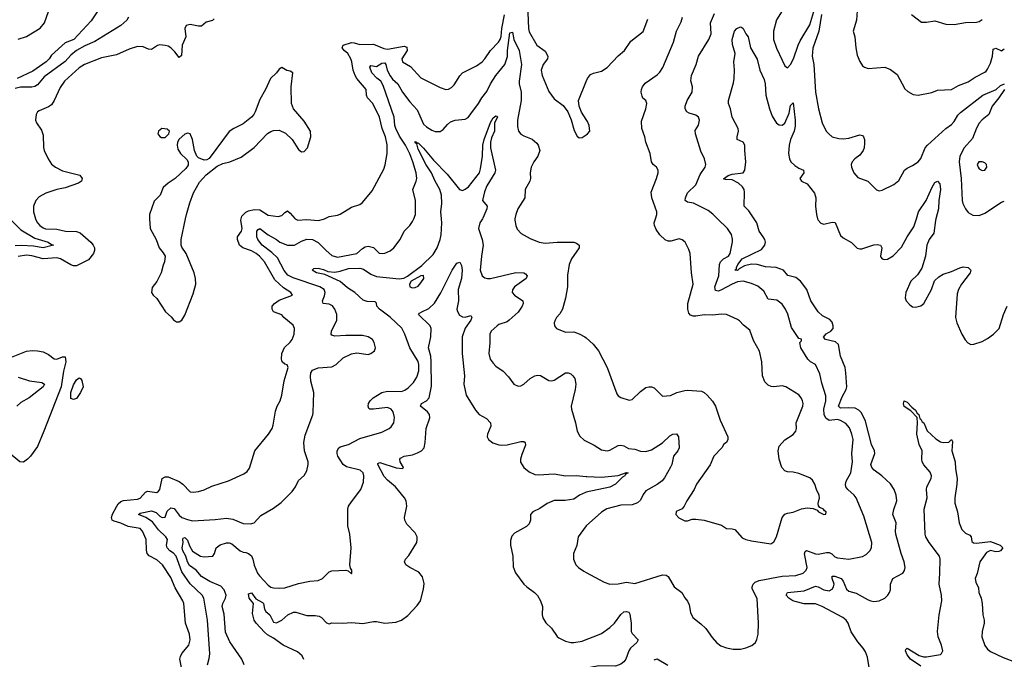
# Model space of a CAD drawing. Header units: inches. Extents: x 1173000 to 1307049, y 522583 to 678455.
# Tile 375 of 617: x 1265922 to 1273010, y 586829 to 591432. Entities that reach past the tile are written whole.
import ezdxf

# ---------------------------------------------------------------- set-up
doc = ezdxf.new("R2010")
doc.units = ezdxf.units.IN
doc.header["$MEASUREMENT"] = 0
for name, color, linetype in [('B2568', 7, 'Continuous'), ('B2569', 7, 'Continuous'), ('B2578', 7, 'Continuous'), ('B2579', 7, 'Continuous')]:
    doc.layers.add(name, color=color, linetype=linetype)

msp = doc.modelspace()

# ---------------------------------------------------------------- linework, layer by layer
at = {"layer": 'B2568', "color": 5}
for points, elevation in [([(1265852.2, 590000), (1265930, 589920.5), (1266030, 589860.1), (1266126, 589830), (1266150, 589813.7), (1266164.7, 589810), (1266090.4, 589789.6), (1266021.8, 589801.8), (1265933.6, 589806.4), (1265890, 589804.4)], 860), ([(1266035.2, 590000), (1266036.2, 589996.2), (1266050.1, 589970.1), (1266067.7, 589950), (1266090, 589934.4), (1266108.2, 589928.2), (1266190, 589925), (1266250.8, 589910), (1266330, 589908.1), (1266358.3, 589898.3), (1266435, 589830), (1266450.9, 589810), (1266460.6, 589790), (1266461.6, 589770), (1266454.4, 589750), (1266416.7, 589703.3), (1266330, 589661.4), (1266310, 589660.8), (1266290, 589667.3), (1266216.8, 589710), (1266190, 589719.1), (1266090, 589712.3), (1266010, 589731.9), (1265970, 589736.4), (1265910, 589726.8)], 880), ([(1267086, 586770), (1267076, 586830), (1267079.2, 586850), (1267089.7, 586870), (1267139.8, 586930), (1267149.2, 586970), (1267144.5, 587010), (1267115, 587090), (1267104.2, 587230), (1267096.4, 587250), (1267042.4, 587342.4), (1267010, 587417.4), (1266950.8, 587510), (1266910, 587545.6), (1266854.7, 587574.7), (1266840.3, 587590), (1266833.7, 587613.7), (1266831.4, 587691.4), (1266806, 587750), (1266789.3, 587770), (1266703.8, 587783.8), (1266650, 587808.2), (1266602.8, 587822.8), (1266588.6, 587830), (1266582.6, 587850), (1266590, 587874.3), (1266620.5, 587930), (1266632.1, 587947.9), (1266650, 587963.7), (1266670, 587972.1), (1266770, 587982.1), (1266790, 587987.9), (1266827.6, 588032.4), (1266841.8, 588038.2), (1266909.8, 588030.2), (1266921.5, 588038.5), (1266930, 588050.6), (1266947.6, 588130), (1266970, 588142.4), (1266990, 588141.2), (1267070, 588107.8), (1267095.8, 588090), (1267150, 588034.6), (1267170, 588031.6), (1267210, 588036.9), (1267250.9, 588049.1), (1267305.2, 588074.8), (1267425.6, 588114.4), (1267535.6, 588164.4), (1267559.2, 588180.8), (1267575.9, 588204.1), (1267614.7, 588330), (1267714, 588450), (1267738.5, 588490), (1267747, 588513), (1267764.5, 588615.5), (1267776.1, 588650), (1267797.4, 588690), (1267809.9, 588730.1), (1267826.2, 588833.8), (1267853.6, 588930), (1267847.1, 588947.1), (1267830, 588953.5), (1267810.7, 588970.7), (1267806.2, 588990), (1267809.9, 589030.1), (1267827.6, 589072.4), (1267870, 589110.5), (1267884.2, 589130), (1267897.7, 589170), (1267901.1, 589210), (1267890, 589234), (1267824.5, 589290), (1267810, 589309.3), (1267750, 589329.3), (1267738.4, 589350), (1267740.5, 589370), (1267755.6, 589390), (1267790, 589414), (1267885.2, 589450), (1267872.7, 589470), (1267821.4, 589501.4), (1267759.3, 589559.3), (1267683.4, 589690), (1267649.3, 589730), (1267624.9, 589750), (1267590, 589769.1), (1267528.1, 589790), (1267504.7, 589810), (1267489.4, 589850), (1267490.5, 589869.5), (1267517.7, 589910), (1267524.2, 589930), (1267514.5, 589990), (1267517, 590000)], 880), ([(1267273.5, 586790), (1267286.5, 586833.5), (1267290.7, 586869.3), (1267273.2, 587110), (1267248.5, 587270), (1267236.2, 587290), (1267150, 587373), (1267090, 587457.5), (1267049.4, 587570), (1267030, 587592.3), (1267003.2, 587610), (1266984.6, 587630), (1266978.7, 587650), (1266986.5, 587690), (1266973.6, 587710), (1266921.8, 587761.8), (1266879, 587819), (1266830, 587848.4), (1266776.3, 587870), (1266790, 587880.3), (1266870, 587898.6), (1266904.4, 587884.4), (1266930, 587859.5), (1266947.8, 587850), (1266968.3, 587851.7), (1266984.2, 587895.8), (1267010, 587919.4), (1267034.9, 587914.9), (1267070, 587866.1), (1267090, 587850.2), (1267130, 587834.2), (1267166.2, 587826.2), (1267330, 587835.8), (1267410, 587845.7), (1267457.5, 587837.5), (1267530, 587806.3), (1267584.2, 587804.2), (1267610, 587812), (1267657, 587863), (1267750, 587915.5), (1267803.3, 587956.7), (1267882.7, 588037.3), (1267906.6, 588070), (1267930, 588114.8), (1267970, 588150.8), (1267990, 588184.7), (1267999.7, 588230), (1267998, 588250), (1267973.3, 588330), (1267968.2, 588390), (1267978, 588442), (1268032.4, 588587.6), (1268035.2, 588604.8), (1268038.9, 588750), (1268018.7, 588830), (1268014.7, 588865.3), (1268018.3, 588890), (1268029.6, 588910), (1268070, 588926.9), (1268170, 588932.7), (1268199.3, 588950), (1268250, 588999.1), (1268310, 589028), (1268350, 589034.8), (1268430, 589022.8), (1268450, 589031), (1268475.3, 589050), (1268484, 589070), (1268474, 589110), (1268462, 589130), (1268430, 589149), (1268390, 589159), (1268270, 589160.5), (1268190, 589154), (1268170, 589160.7), (1268163.5, 589170), (1268166.2, 589190), (1268205.1, 589270), (1268204.7, 589310), (1268190.9, 589350), (1268172.9, 589372.9), (1268150, 589384.1), (1268107, 589390), (1268102.3, 589410), (1268115.9, 589444.1), (1268120.4, 589470), (1268114.1, 589490), (1268082.7, 589510), (1267890, 589574.2), (1267853.4, 589593.4), (1267826.2, 589626.2), (1267777.2, 589717.2), (1267736.3, 589756.3), (1267666.4, 589810), (1267635.2, 589850), (1267628.7, 589870), (1267630, 589910.5), (1267637.6, 589922.4), (1267650, 589928.3), (1267710, 589884.3), (1267770.8, 589850.8), (1267794.9, 589830), (1267848.8, 589808.8), (1267899.5, 589810), (1267950, 589839.1), (1267990, 589853), (1268030, 589851.4), (1268070, 589829.1), (1268127.7, 589770), (1268170, 589735.7), (1268210, 589722.4), (1268350, 589748.9), (1268390, 589785.8), (1268410, 589798), (1268430, 589802.6), (1268470, 589792), (1268510, 589753.1), (1268530.8, 589749.2), (1268550, 589751.8), (1268590, 589768.7), (1268616, 589790), (1268662, 589850), (1268690, 589910.7), (1268729.4, 589950), (1268750, 589980.7), (1268758.3, 590000)], 860), ([(1266857.1, 590000), (1266862, 589930), (1266904.4, 589850), (1266925.5, 589790), (1266954.7, 589754.7), (1266968.2, 589730), (1266965.5, 589690), (1266954.6, 589665.4), (1266940.5, 589610), (1266910, 589548.7), (1266875.3, 589504.7), (1266871.3, 589470), (1266882, 589450), (1266910, 589424.7), (1266971, 589330), (1267013.2, 589293.2), (1267030, 589271.3), (1267050, 589258), (1267070, 589258), (1267089.1, 589270.9), (1267110, 589304.7), (1267170, 589458.8), (1267190.8, 589530), (1267188.4, 589570), (1267177.7, 589610), (1267119.3, 589750), (1267090, 589795.3), (1267085.1, 589810), (1267083.5, 589850), (1267115.8, 590000)], 920), ([(1267538, 586790), (1267522, 586830), (1267434.4, 586954.4), (1267404.2, 587024.2), (1267394.3, 587154.3), (1267380.3, 587210), (1267383.5, 587230), (1267403.9, 587270), (1267407.4, 587290), (1267393.5, 587330), (1267370, 587356), (1267290, 587388.6), (1267230, 587425), (1267192.2, 587470), (1267143.9, 587503.9), (1267130.9, 587530), (1267119.2, 587570), (1267095.8, 587610), (1267091.2, 587630), (1267098.1, 587670), (1267096.2, 587690), (1267099.5, 587700.5), (1267110, 587705.6), (1267130, 587685.8), (1267144.6, 587644.6), (1267166.3, 587606.3), (1267224.5, 587570), (1267250, 587565.2), (1267312, 587570), (1267324.7, 587590), (1267336.2, 587630), (1267366.3, 587653.7), (1267410, 587667.4), (1267430, 587667.6), (1267450, 587660.2), (1267510, 587609.2), (1267530, 587599), (1267550, 587598), (1267570, 587590.6), (1267590, 587574.6), (1267600.7, 587550), (1267610, 587506), (1267634, 587450), (1267647.5, 587430), (1267710, 587361.3), (1267730, 587348.4), (1267750, 587343.8), (1267790, 587340.4), (1267830, 587343.1), (1267930, 587374.4), (1268009.7, 587390.3), (1268070, 587396.1), (1268101.7, 587410), (1268150, 587458.7), (1268170, 587466.7), (1268270.9, 587470.9), (1268286.4, 587466.4), (1268310, 587444.7), (1268312.1, 587447.9), (1268312.7, 587470), (1268304, 587484), (1268299.3, 587510), (1268308, 587630), (1268298.4, 587730), (1268283.6, 587790), (1268284.2, 587910), (1268289.7, 587930), (1268310, 587962), (1268378, 588050), (1268395.8, 588104.2), (1268398.5, 588150), (1268394.7, 588170), (1268372.8, 588190), (1268274.8, 588214.8), (1268250.9, 588230.9), (1268212, 588290), (1268207.1, 588310), (1268208.4, 588330), (1268218.7, 588350), (1268230, 588358.3), (1268290, 588374.7), (1268370, 588416.9), (1268530, 588463.5), (1268580.7, 588490), (1268596.8, 588503.2), (1268615.4, 588530), (1268619.8, 588570), (1268609.8, 588610), (1268596.8, 588630), (1268570, 588641.7), (1268468.6, 588628.6), (1268442, 588630), (1268434.8, 588634.8), (1268429.6, 588649.6), (1268433.6, 588670), (1268444.2, 588690), (1268465.6, 588710), (1268530, 588750.1), (1268570, 588759.1), (1268670, 588757.5), (1268694.2, 588765.8), (1268718.1, 588781.9), (1268758, 588822), (1268780.8, 588859.2), (1268795.1, 588904.9), (1268794.2, 588950), (1268790, 588973.3), (1268730.4, 589070), (1268694.7, 589170), (1268672.3, 589212.3), (1268590, 589291.6), (1268513, 589350), (1268494, 589370), (1268490, 589393.2), (1268482, 589402), (1268424.5, 589404.5), (1268393.8, 589413.8), (1268334.7, 589470), (1268282.3, 589502.3), (1268230, 589549.2), (1268117.7, 589597.7), (1268059.3, 589610), (1268027, 589630), (1268038.6, 589641.4), (1268070, 589644.9), (1268110, 589635), (1268141.1, 589621.1), (1268190, 589615.1), (1268230, 589621.3), (1268290, 589640.7), (1268370, 589642.9), (1268396.9, 589636.9), (1268450, 589601), (1268490, 589584.6), (1268653.9, 589566.1), (1268686.9, 589573.1), (1268714.1, 589585.9), (1268816.3, 589663.7), (1268898.5, 589741.5), (1268927.7, 589790), (1268949.9, 589850.1), (1268956.3, 589883.7), (1268961.1, 589970), (1268958, 590000)], 840), ([(1267906.1, 590000), (1267924.9, 589990), (1267990, 589993.7), (1268073, 589987), (1268110, 589996.9), (1268116.5, 590000)], 880), ([(1269253.6, 590000), (1269234.9, 589970), (1269223.7, 589930), (1269252.1, 589850), (1269258.9, 589810), (1269246.1, 589730), (1269237.4, 589630), (1269250.6, 589590), (1269270, 589574.9), (1269290, 589570.4), (1269310.4, 589570.4), (1269493.4, 589613.4), (1269550.7, 589610), (1269563.6, 589603.6), (1269574.6, 589590), (1269567.4, 589570), (1269483.5, 589510), (1269469.1, 589489.1), (1269467.8, 589470), (1269483.7, 589450), (1269543, 589410), (1269546.7, 589390), (1269539.5, 589370), (1269510, 589328.3), (1269444.9, 589270), (1269430, 589258.3), (1269370, 589238), (1269358, 589230), (1269317.1, 589190), (1269307, 589170), (1269306.9, 589106.9), (1269299.3, 589030), (1269308.2, 588990), (1269330, 588959.1), (1269350, 588939.1), (1269403.1, 588903.1), (1269441.3, 588861.3), (1269479.1, 588810), (1269510, 588794.9), (1269530, 588796.4), (1269550, 588808.5), (1269597, 588850), (1269630, 588870.3), (1269650, 588874), (1269670, 588870.4), (1269730, 588834.4), (1269750, 588832), (1269770, 588837.6), (1269850, 588890.4), (1269870, 588890.5), (1269890, 588883), (1269904.9, 588870), (1269917.1, 588850), (1269924.9, 588810), (1269920.3, 588770), (1269891.7, 588650), (1269893.4, 588630), (1269923.7, 588530), (1269934, 588470), (1269955.1, 588435.1), (1269985.7, 588405.7), (1270000, 588398.6)], 840), ([(1269487.3, 590000), (1269485.5, 589990), (1269493, 589950), (1269503.8, 589923.8), (1269532.4, 589892.4), (1269596.5, 589856.5), (1269661, 589830), (1269705.1, 589825.1), (1269790, 589832), (1269910.3, 589830.3), (1269930, 589824.9), (1269950.6, 589810), (1269950.4, 589790), (1269894.4, 589710), (1269878.4, 589670), (1269866.6, 589593.4), (1269864.4, 589510), (1269851.8, 589428.2), (1269830.2, 589349.8), (1269810, 589315.1), (1269785.5, 589290), (1269775.5, 589270), (1269770.5, 589250), (1269773, 589230), (1269786.8, 589210), (1269850, 589183), (1269910, 589184.9), (1269950, 589170.5), (1269990.7, 589150), (1270000, 589141.8)], 860), ([(1267967.4, 586827.4), (1267954.8, 586854.8), (1267922.5, 586882.5), (1267819.1, 586930), (1267750, 586981.3), (1267706.1, 587006.1), (1267683.6, 587023.6), (1267625.1, 587090), (1267610.7, 587110.7), (1267597.9, 587157.9), (1267604.5, 587230), (1267572.8, 587270), (1267570, 587300.7), (1267590, 587306.7), (1267623, 587263), (1267670, 587238.9), (1267677.7, 587230), (1267683.8, 587190), (1267693.4, 587173.4), (1267722.1, 587150), (1267750, 587096.9), (1267770, 587091.3), (1267809.8, 587110.2), (1267851.6, 587150), (1267891.9, 587168.1), (1267910, 587168.1), (1267990, 587143.8), (1268050, 587143.6), (1268078.6, 587138.6), (1268095.5, 587130), (1268130, 587090.8), (1268150, 587084), (1268170, 587090.6), (1268248.3, 587088.3), (1268310, 587093.4), (1268393.1, 587086.9), (1268470, 587101.6), (1268490, 587101.6), (1268550, 587088), (1268630, 587095.5), (1268670, 587110.4), (1268715.8, 587144.2), (1268782.7, 587217.3), (1268806.6, 587250), (1268830, 587334), (1268833.3, 587373.3), (1268822.4, 587422.4), (1268794.9, 587454.9), (1268729.8, 587489.8), (1268702, 587510), (1268691.8, 587530), (1268698.4, 587550), (1268723.1, 587576.9), (1268779.7, 587670), (1268784.2, 587690), (1268783.6, 587710), (1268770, 587739.3), (1268710, 587800.9), (1268694.5, 587830), (1268691.8, 587850), (1268709.7, 587930), (1268704.2, 587970), (1268693.3, 587990), (1268626.3, 588070), (1268570, 588117.5), (1268545.3, 588145.3), (1268499.1, 588230), (1268501.1, 588238.9), (1268515.3, 588244.7), (1268632.6, 588207.4), (1268677, 588203), (1268684, 588210), (1268660.9, 588250), (1268658, 588270), (1268663.3, 588276.7), (1268688.7, 588290), (1268750, 588301.3), (1268785.8, 588314.2), (1268815.6, 588330), (1268833.6, 588350), (1268840.9, 588390), (1268847.5, 588490), (1268873.4, 588566.6), (1268872.7, 588590), (1268857.4, 588610), (1268806.9, 588650), (1268815.6, 588670), (1268850.8, 588690), (1268869.8, 588710), (1268886.1, 588793.9), (1268883.7, 588970), (1268880.7, 589010), (1268865.7, 589070), (1268880.5, 589150), (1268883.6, 589210), (1268877.6, 589230), (1268792, 589310), (1268799.5, 589320.5), (1268816, 589330), (1268867, 589353), (1268908.9, 589391.1), (1268953.4, 589466.6), (1269035.6, 589630), (1269070, 589680.4), (1269090, 589687.3), (1269102.3, 589662.3), (1269106.5, 589630), (1269101.5, 589570), (1269079.5, 589490), (1269079.7, 589410), (1269069.4, 589350), (1269073.3, 589333.3), (1269086.9, 589306.9), (1269110, 589292.8), (1269130, 589292.4), (1269170, 589303), (1269177.4, 589290), (1269170.2, 589270), (1269127.7, 589212.3), (1269107.1, 589150), (1269107.4, 589030), (1269123, 588870), (1269120.2, 588810), (1269137.1, 588730), (1269202.7, 588622.7), (1269230, 588590.3), (1269282, 588562), (1269310.4, 588530), (1269313.3, 588506.7), (1269288.4, 588450), (1269286.4, 588430), (1269296.3, 588410), (1269327.8, 588387.8), (1269370, 588371.8), (1269390, 588368.9), (1269430, 588373.6), (1269530, 588396.4), (1269550, 588395.5), (1269561, 588390), (1269564, 588370), (1269536.4, 588303.6), (1269527.9, 588270), (1269528, 588248), (1269550.4, 588210), (1269590, 588178), (1269630, 588159.6), (1269657.2, 588157.2), (1269770, 588164.7), (1269850, 588149.3), (1269927.2, 588152.8), (1270000, 588144.7)], 820), ([(1265850, 588998.4), (1265970, 589046.4), (1266012.1, 589052.1), (1266050.2, 589050.2), (1266090, 589042), (1266130, 589022), (1266171.4, 588991.4), (1266190, 588990.2), (1266230, 589006.4), (1266250, 589006.4), (1266254.8, 588970), (1266238.3, 588901.7), (1266219.8, 588790), (1266096.6, 588470), (1266050, 588361.6), (1265999.1, 588290), (1265978, 588270), (1265950, 588248.3), (1265922.7, 588250), (1265840, 588320)], 880), ([(1265910, 588859.1), (1265992.8, 588832.8), (1266081.8, 588821.8), (1266100.3, 588810), (1266091.8, 588790), (1265990, 588711.1), (1265930, 588676.9), (1265902, 588650)], 860), ([(1270000, 588031.2), (1269994.4, 588030), (1269951.8, 588010), (1269910, 587981.5), (1269848.1, 587971.9), (1269770, 587972.9), (1269718.9, 587950), (1269666.3, 587913.7), (1269615.8, 587890), (1269599.5, 587870), (1269598, 587830), (1269590, 587805.1), (1269570, 587785.1), (1269483, 587737), (1269465.4, 587714.6), (1269455.1, 587684.9), (1269454.9, 587650), (1269471.1, 587571.1), (1269474.7, 587494.7), (1269490.2, 587450.2), (1269552.2, 587370), (1269572.7, 587350), (1269628.2, 587310), (1269650, 587287.7), (1269670.3, 587250.3), (1269684.4, 587210), (1269683, 587150), (1269686.9, 587126.9), (1269710, 587090.7), (1269750, 587052.7), (1269790, 586993.4), (1269802.5, 586982.5), (1269850, 586960.3), (1269890, 586950.3), (1269910, 586950.3), (1269970, 586959.7), (1270000, 586970.9)], 820), ([(1270000, 587789.4), (1269943, 587710), (1269931.9, 587648.1), (1269908, 587590), (1269908, 587550), (1269926, 587510), (1269944.9, 587490), (1269982.5, 587462.5), (1270000, 587453.2)], 840)]:
    msp.add_lwpolyline(points, dxfattribs=dict(at, elevation=elevation))
for points, elevation in [([(1268830, 589592.3), (1268810, 589589.3), (1268740.7, 589550), (1268727.3, 589530), (1268730.8, 589510.8), (1268750, 589503), (1268770, 589503.8), (1268790, 589513.4), (1268810, 589537.3), (1268831.3, 589570)], 840), ([(1266310, 588698.5), (1266290, 588705.1), (1266289.9, 588750), (1266310, 588805.4), (1266330, 588840.2), (1266350, 588853.7), (1266360.5, 588850), (1266370, 588834.8), (1266378.9, 588790), (1266359.8, 588750), (1266330, 588706.9)], 880)]:
    msp.add_lwpolyline(points, close=True, dxfattribs=dict(at, elevation=elevation))
at = {"layer": 'B2569', "color": 5}
for points, elevation in [([(1266493.5, 591510), (1266435.8, 591424.2), (1266311.8, 591290), (1266250, 591264.9), (1266150, 591175.9), (1266133.3, 591150), (1266112.4, 591130), (1266017, 591063), (1265904.2, 591010)], 840), ([(1265910, 591291.6), (1265970, 591311), (1266070, 591371), (1266101.6, 591410), (1266130, 591491.5)], 840), ([(1269578.2, 591538.2), (1269584.1, 591370), (1269590, 591345.5), (1269644.2, 591250), (1269705.3, 591205.3), (1269724.7, 591170), (1269721.3, 591150), (1269689.3, 591110), (1269674.9, 591070), (1269683.6, 591030), (1269730, 590914.8), (1269770, 590863.8), (1269833.8, 590813.8), (1269867.7, 590770), (1269891.8, 590711.8), (1269914.4, 590634.4), (1269935.2, 590595.2), (1269950, 590581), (1269970, 590584), (1270000, 590603.9)], 880), ([(1266706, 591450), (1266693.1, 591430), (1266650, 591390.7), (1266464.1, 591275.9), (1266390, 591243.9), (1266329.8, 591210.2), (1266290, 591178), (1266249.7, 591130.3), (1266098.4, 591021.6), (1266050, 590964.1), (1266030, 590952.2), (1266010, 590947.6), (1265927.9, 590947.9), (1265890, 590937.7)], 860), ([(1267321.5, 591438.5), (1267310, 591426.2), (1267265, 591415), (1267230, 591384.7), (1267210, 591384.7), (1267150, 591396.7), (1267119.5, 591390), (1267111.3, 591370), (1267118.5, 591310), (1267092.2, 591247.8), (1267086, 591174), (1267070, 591160.5), (1267039.9, 591199.9), (1267010, 591229.1), (1266990, 591241.7), (1266970, 591247.6), (1266930, 591250.7), (1266913, 591247), (1266870, 591218.3), (1266850, 591220.9), (1266810, 591236.2), (1266770, 591239.3), (1266710, 591219.8), (1266620, 591180), (1266510, 591157.1), (1266389.1, 591110.9), (1266350, 591085), (1266244.8, 590990), (1266214.5, 590945.5), (1266170.9, 590850), (1266150, 590819.8), (1266130, 590804.5), (1266062.5, 590777.5), (1266051.3, 590768.7), (1266041.1, 590750), (1266036.5, 590710), (1266044.2, 590690), (1266078.2, 590638.2), (1266090, 590601), (1266092.4, 590512.4), (1266098.3, 590490), (1266126.3, 590430), (1266150, 590392.4), (1266180.4, 590370), (1266230, 590344.8), (1266353.9, 590313.9), (1266372, 590290), (1266366, 590270), (1266344.7, 590255.3), (1266250, 590221.5), (1266190, 590210.6), (1266110, 590182.9), (1266062.9, 590157.1), (1266039.1, 590130), (1266022, 590090), (1266021.3, 590050), (1266035.2, 590000)], 880), ([(1268116.5, 590000), (1268150, 590015.8), (1268210, 590024.9), (1268230, 590032.4), (1268310, 590084.2), (1268370, 590101.6), (1268390, 590115.5), (1268459.3, 590200.7), (1268543.8, 590356.2), (1268553.4, 590386.6), (1268567.2, 590470), (1268567.9, 590532.1), (1268554.6, 590590), (1268532.2, 590650), (1268511, 590730), (1268463.6, 590830), (1268426.5, 590870), (1268418, 590890), (1268416.5, 590930), (1268349.9, 591009.9), (1268338, 591030), (1268321.6, 591070), (1268313.2, 591130), (1268305.8, 591150), (1268284.3, 591190), (1268258.7, 591210), (1268242.9, 591230), (1268249.8, 591250), (1268310, 591267.4), (1268330, 591266.6), (1268370, 591254.6), (1268470, 591255.8), (1268544.3, 591224.3), (1268570, 591220.4), (1268690, 591241.3), (1268710, 591235.5), (1268711.1, 591210), (1268672.4, 591150), (1268678.9, 591130), (1268736, 591096), (1268810, 591013.7), (1268950, 590943.6), (1268990, 590930.3), (1269010, 590933.4), (1269030, 590944.6), (1269050, 590964.2), (1269090, 591028.5), (1269110, 591048.8), (1269210, 591099.6), (1269251.2, 591130), (1269271, 591150), (1269311.4, 591210), (1269368.7, 591270), (1269380.4, 591290), (1269388.3, 591311.7), (1269392.4, 591370), (1269411.8, 591468.2)], 880), ([(1268758.3, 590000), (1268771.1, 590030), (1268771.8, 590131.8), (1268751.8, 590210), (1268776.8, 590270), (1268779.8, 590290), (1268775.3, 590330), (1268752.7, 590410), (1268730, 590466), (1268698.4, 590530), (1268655, 590595), (1268629.5, 590650), (1268623.6, 590670), (1268618.3, 590730), (1268539.7, 590959.7), (1268521.2, 590990), (1268492.4, 591012.4), (1268457.8, 591050), (1268441.6, 591090), (1268450, 591103.1), (1268490, 591096.5), (1268530, 591119.8), (1268550, 591121.3), (1268558.2, 591110), (1268567.7, 591070), (1268588, 591028), (1268605.3, 591005.3), (1268644.6, 590970), (1268677.9, 590910), (1268730, 590841), (1268783.9, 590783.9), (1268830, 590681.3), (1268850, 590661.7), (1268890, 590636.5), (1268911.7, 590628.3), (1268950, 590627.7), (1268970, 590642.8), (1269001, 590679), (1269023.9, 590696.1), (1269058, 590710), (1269130, 590716.5), (1269150, 590728.7), (1269170, 590753.7), (1269225.3, 590830), (1269248.6, 590870), (1269284.5, 590915.5), (1269312.3, 590970), (1269350.5, 591030), (1269414.2, 591110), (1269432.6, 591167.4), (1269433.6, 591210), (1269450, 591338.4), (1269470, 591342.8), (1269478.7, 591290), (1269518.3, 591210), (1269535.5, 591110), (1269517.5, 590990), (1269517.7, 590970), (1269531, 590910), (1269532.7, 590850), (1269504.7, 590710), (1269504.4, 590664.4), (1269513, 590630), (1269528.7, 590608.7), (1269550, 590595.5), (1269610, 590573.4), (1269644.4, 590544.4), (1269654, 590530), (1269665.7, 590490), (1269651.8, 590450), (1269622.6, 590410), (1269604.2, 590370), (1269597.4, 590330), (1269600.3, 590290), (1269595.3, 590270), (1269561.3, 590210), (1269558, 590150), (1269508.8, 590070), (1269492.7, 590030), (1269487.3, 590000)], 860), ([(1267115.8, 590000), (1267122.2, 590030), (1267146.2, 590113.8), (1267173.6, 590186.4), (1267216.4, 590263.6), (1267263.6, 590316.4), (1267342.6, 590377.4), (1267383.5, 590396.5), (1267435.3, 590410), (1267516.6, 590443.4), (1267610, 590513.4), (1267706.7, 590613.3), (1267730, 590628.7), (1267750, 590635.3), (1267790, 590637.6), (1267834.9, 590614.9), (1267883, 590570), (1267930, 590497.3), (1267950, 590481.6), (1267970, 590484.4), (1267993.5, 590510), (1268016.9, 590590), (1268014.3, 590630), (1267970, 590702.7), (1267893.6, 590790), (1267879.7, 590830), (1267875.6, 590950), (1267888.7, 591048.7), (1267870, 591062), (1267845.6, 591065.6), (1267810, 591088), (1267790, 591075.3), (1267771.3, 591050), (1267727.7, 591010), (1267690.5, 590930), (1267650, 590859), (1267618, 590770), (1267606.7, 590750), (1267590, 590729.6), (1267530, 590683.6), (1267464, 590650), (1267430, 590627), (1267287.1, 590432.9), (1267270, 590424), (1267250, 590421.2), (1267210, 590437.2), (1267197.2, 590450), (1267180.9, 590490), (1267167, 590570), (1267148.7, 590610), (1267130, 590615.1), (1267110, 590608.3), (1267070, 590572.2), (1267059.2, 590550), (1267054.6, 590530), (1267060.3, 590500.3), (1267078.8, 590470), (1267125.8, 590425.8), (1267134, 590410), (1267135.5, 590384.5), (1267118.4, 590361.6), (1267040.7, 590290), (1266990, 590256.2), (1266954.6, 590225.4), (1266933, 590170), (1266890, 590125.2), (1266856.4, 590030), (1266856.4, 590010), (1266857.1, 590000)], 920), ([(1270000, 590714.7), (1269966.9, 590766.9), (1269949.6, 590810), (1269943.6, 590850), (1270000, 590986.6)], 880), ([(1268958, 590000), (1268952.8, 590050), (1268961.6, 590110), (1268959.5, 590170), (1268947.5, 590210), (1268910, 590274.2), (1268886.7, 590330), (1268848.7, 590388.7), (1268790, 590499.8), (1268779.8, 590539.8), (1268770, 590546), (1268770, 590556.3), (1268778.8, 590550), (1268780.7, 590540.7), (1268790, 590545.7), (1268830, 590508.4), (1268900.8, 590420.8), (1268999.6, 590319.6), (1269087.8, 590210), (1269110, 590203), (1269130, 590211.8), (1269153.1, 590230), (1269230.8, 590329.2), (1269240.2, 590359.8), (1269253.3, 590450), (1269256.5, 590530), (1269266, 590570), (1269310, 590691.8), (1269320.3, 590710), (1269330, 590726), (1269350, 590739.2), (1269358.2, 590738.2), (1269362.3, 590730), (1269340.2, 590690), (1269340.5, 590630), (1269317.2, 590582.8), (1269310.1, 590550), (1269311, 590510), (1269346.2, 590350), (1269342.2, 590330), (1269283.8, 590236.2), (1269267.6, 590192.4), (1269254.7, 590130), (1269287.6, 590090), (1269285.6, 590070), (1269256.1, 590003.9), (1269253.6, 590000)], 840), ([(1267517, 590000), (1267521.6, 590018.4), (1267550, 590046.1), (1267570, 590056.4), (1267610, 590067.2), (1267650, 590062.9), (1267710, 590025.9), (1267783.2, 590016.8), (1267810, 590022.8), (1267830, 590044.2), (1267850, 590055.6), (1267870, 590040.3), (1267902.1, 590002.1), (1267906.1, 590000)], 880)]:
    msp.add_lwpolyline(points, dxfattribs=dict(at, elevation=elevation))
at = {"layer": 'B2569', "color": 5, "elevation": 920}
msp.add_lwpolyline([(1266946, 590650), (1266920.7, 590630), (1266917.3, 590610), (1266930, 590591), (1266943.4, 590583.4), (1266970, 590583.8), (1266995.6, 590610), (1266999.5, 590630), (1266984.8, 590644.8)], close=True, dxfattribs=at)
at = {"layer": 'B2578', "color": 5}
for points, elevation in [([(1270000, 587453.2), (1270130, 587383.8), (1270170, 587370.4), (1270230, 587372.7), (1270290, 587384.6), (1270350, 587373.4), (1270550, 587436.3), (1270575.5, 587435.5), (1270590, 587426), (1270633.4, 587350), (1270688.7, 587308.7), (1270710.3, 587270.3), (1270730, 587246.8), (1270741.1, 587221.1), (1270750, 587166), (1270766.7, 587130), (1270825.3, 587085.3), (1270861.3, 587050), (1270905.7, 586985.7), (1270937, 586950), (1270970, 586926.3), (1271010, 586911.5), (1271058, 586902), (1271110, 586902.6), (1271149.7, 586910.3), (1271192.3, 586927.7), (1271218, 586950), (1271229.6, 586970.4), (1271236.9, 587010), (1271241.3, 587090), (1271230, 587266), (1271194.9, 587334.9), (1271194.7, 587350), (1271203.1, 587370), (1271216.5, 587383.5), (1271244.1, 587395.9), (1271410, 587428.1), (1271510, 587431.3), (1271562.9, 587450), (1271584.4, 587470), (1271590.7, 587490), (1271572.7, 587587.3), (1271576.2, 587603.8), (1271587, 587613), (1271650, 587587.7), (1271670, 587585.2), (1271730, 587598.5), (1271750, 587596.5), (1271767.9, 587587.9), (1271790, 587566), (1271810, 587558), (1271890, 587550.3), (1271990, 587567.8), (1272016, 587584), (1272043, 587610), (1272054, 587630), (1272055.6, 587670), (1271998.9, 587858.9), (1271943.5, 587990), (1271928.2, 588010), (1271882.6, 588050), (1271869.8, 588069.8), (1271866.9, 588086.9), (1271870.9, 588110), (1271905.7, 588170), (1271917, 588250), (1271913.3, 588310), (1271920.7, 588410), (1271912.7, 588450), (1271895.7, 588495.7), (1271870, 588525.5), (1271830, 588547.7), (1271810, 588554.7), (1271750, 588547.7), (1271725.1, 588565.1), (1271714, 588590), (1271710.8, 588629.2), (1271725.9, 588690), (1271726.3, 588726.3), (1271696.6, 588816.6), (1271682.7, 588882.7), (1271651.5, 588950), (1271615.1, 588970), (1271595.6, 588990), (1271545.2, 589070), (1271538, 589110), (1271550, 589122), (1271550, 589134), (1271530, 589138), (1271477.4, 589217.4), (1271452.1, 589312.1), (1271435.1, 589350), (1271410, 589385.6), (1271373.2, 589413.2), (1271310, 589422), (1271279, 589479), (1271234.9, 589514.9), (1271190, 589533.8), (1271130, 589549.8), (1271090, 589546.4), (1271050, 589529.4), (1270970, 589484.5), (1270950, 589478.5), (1270930, 589484.4), (1270925.6, 589510), (1270954.7, 589590), (1270959.3, 589670), (1270966.5, 589690), (1270989.5, 589710.5), (1271024.1, 589730), (1271036.4, 589750), (1271053.2, 589833.2), (1271053.9, 589853.9), (1271046.7, 589886.7), (1271016.4, 589930), (1270945.1, 590000)], 840), ([(1270000, 589141.8), (1270050, 589098), (1270088.1, 589048.1), (1270152.2, 588930), (1270220.7, 588740.7), (1270230, 588724.4), (1270250, 588712.2), (1270310, 588694), (1270330, 588699.1), (1270390, 588757.3), (1270430, 588784), (1270450, 588791), (1270470, 588791), (1270490, 588782.8), (1270550, 588722), (1270606.4, 588726.4), (1270651.9, 588748.1), (1270710, 588764), (1270730, 588764.9), (1270830, 588758), (1270850.2, 588750.2), (1270870, 588730.5), (1270910, 588686.8), (1270930.5, 588650), (1270964, 588550), (1271020.5, 588430), (1271018.8, 588410), (1271010.4, 588389.6), (1270990, 588377.2), (1270976.3, 588350), (1270919.3, 588290), (1270891.6, 588228.4), (1270793, 588090), (1270777.1, 588050), (1270725.5, 587970), (1270705.5, 587930), (1270690, 587912.3), (1270646.7, 587893.3), (1270645.5, 587870), (1270666.7, 587846.7), (1270710, 587825.5), (1270730, 587824.9), (1270763.3, 587836.7), (1270790, 587838), (1270850.4, 587830.4), (1270974.9, 587794.9), (1271010, 587770.7), (1271050, 587768), (1271070, 587762), (1271123.7, 587703.7), (1271150.4, 587690.4), (1271190, 587680.4), (1271330, 587660.7), (1271350, 587674.8), (1271370, 587710.8), (1271411.7, 587848.3), (1271430, 587872.9), (1271450, 587881.5), (1271491.1, 587888.9), (1271550, 587912.4), (1271590, 587918.7), (1271633.7, 587913.7), (1271662, 587902), (1271672, 587890), (1271710, 587872), (1271726, 587874), (1271728, 587890), (1271716.5, 587896.5), (1271708, 587910), (1271682, 587922), (1271672.9, 587932.9), (1271669.2, 587950), (1271678.4, 587990), (1271676.2, 588010), (1271656.9, 588050), (1271646.3, 588090), (1271630, 588117.6), (1271610, 588135.1), (1271530, 588167.2), (1271490, 588176), (1271450, 588178), (1271430, 588185.3), (1271407.7, 588210), (1271389.8, 588270), (1271382, 588330), (1271390, 588362), (1271430.8, 588409.2), (1271490, 588446.7), (1271509.8, 588470), (1271513.6, 588490), (1271510.8, 588530), (1271559.7, 588650), (1271561.5, 588670), (1271557.2, 588690), (1271548.4, 588710), (1271530, 588733), (1271437.2, 588790), (1271410, 588796.9), (1271350, 588789.7), (1271332.6, 588792.6), (1271310, 588801.6), (1271285.2, 588825.2), (1271268.6, 588868.6), (1271264.4, 588970), (1271247, 589047), (1271203.9, 589123.9), (1271177, 589197), (1271132.6, 589232.6), (1271104.4, 589264.4), (1271090, 589275.1), (1271009.6, 589309.6), (1270972.9, 589312.9), (1270910, 589306.2), (1270850, 589308.4), (1270790, 589297.7), (1270770, 589298.9), (1270750, 589306.6), (1270739.2, 589319.2), (1270730.9, 589350), (1270732.4, 589390), (1270769.7, 589530), (1270758, 589610), (1270748.2, 589750), (1270739.5, 589779.5), (1270712, 589830), (1270690, 589847), (1270670, 589854), (1270610, 589838.7), (1270590, 589838), (1270567.5, 589847.5), (1270530, 589884.5), (1270502.6, 589922.6), (1270491, 589950), (1270489.8, 589970.2), (1270499.6, 590000)], 860), ([(1272041, 586741), (1272023.9, 586843.9), (1272010, 586882), (1271993.3, 586910), (1271954.8, 586954.8), (1271907.5, 587027.5), (1271884.9, 587090), (1271871.8, 587110), (1271848, 587130), (1271698.6, 587210), (1271650, 587227.4), (1271570, 587227.7), (1271504.2, 587244.2), (1271487.7, 587250), (1271458.1, 587270), (1271440.3, 587290), (1271449.5, 587310), (1271570, 587321.6), (1271650, 587355.4), (1271670, 587350.8), (1271710, 587328.9), (1271750, 587322.3), (1271770, 587333.3), (1271780.9, 587350), (1271783.9, 587370), (1271771.6, 587410), (1271771.6, 587428.4), (1271790, 587428.4), (1271835, 587410), (1271850.7, 587390.7), (1271874.6, 587334.6), (1271890, 587319.8), (1271943.7, 587303.7), (1272030, 587255.9), (1272050, 587249.2), (1272070, 587245.5), (1272110, 587250.3), (1272150, 587268.8), (1272171.6, 587290), (1272183.6, 587310), (1272189.6, 587330), (1272191.3, 587370), (1272207.6, 587410), (1272279.7, 587450), (1272292.2, 587467.8), (1272296.5, 587490), (1272288.9, 587530), (1272267.9, 587590), (1272229.8, 587730), (1272226.3, 587750), (1272232.6, 587810), (1272208.5, 587870), (1272213.7, 587906.3), (1272236, 587970), (1272230.9, 588010), (1272216, 588050), (1272190, 588092.8), (1272128.5, 588150), (1272073.5, 588190), (1272056.4, 588210), (1272049.8, 588230), (1272079, 588310), (1272074.8, 588330), (1272054.6, 588374.6), (1272010, 588542.4), (1271981.7, 588601.7), (1271962.6, 588622.6), (1271935.2, 588635.2), (1271890, 588639.6), (1271830, 588636.3), (1271815.8, 588650), (1271842.9, 588717.1), (1271872.1, 588770), (1271875.2, 588790), (1271869.3, 588890), (1271864.9, 588930), (1271829.9, 589010), (1271815.4, 589095.4), (1271793.7, 589113.7), (1271723, 589130), (1271707.3, 589147.3), (1271728.1, 589171.9), (1271761.2, 589190), (1271778, 589210), (1271777.8, 589230), (1271770, 589256.2), (1271754.9, 589274.9), (1271700.3, 589300.3), (1271670, 589329.7), (1271618, 589410), (1271587.4, 589490), (1271543.5, 589550), (1271510, 589577.8), (1271450.6, 589590.6), (1271419.7, 589630), (1271368.6, 589648.6), (1271290, 589654.4), (1271230, 589670.7), (1271190, 589672.6), (1271140.1, 589659.9), (1271100.3, 589639.7), (1271088.1, 589628.1), (1271069.8, 589629.8), (1271083.2, 589636.8), (1271082.4, 589650), (1271092.4, 589670), (1271122.2, 589710), (1271261.5, 589778.5), (1271286.3, 589810), (1271289.9, 589830), (1271285.7, 589850), (1271274.5, 589870), (1271244.3, 589910), (1271228.9, 589970), (1271208.5, 590000)], 820), ([(1271666.2, 590000), (1271669.2, 589990), (1271688.1, 589968.1), (1271710, 589960.2), (1271770, 589974.2), (1271792.1, 589972.1), (1271830, 589879.5), (1271850, 589862), (1271908.7, 589828.7), (1271950, 589787.8), (1271970, 589782), (1271983.5, 589783.5), (1272070, 589811.6), (1272094.7, 589814.7), (1272118.8, 589810), (1272128.5, 589790), (1272119.5, 589730), (1272122, 589722), (1272130.4, 589710.4), (1272145.8, 589705.8), (1272170, 589708.9), (1272210, 589731.8), (1272270, 589794), (1272309.8, 589870), (1272358.9, 589941.1), (1272376.9, 590000)], 820), ([(1272517.2, 590000), (1272513.6, 589986.4), (1272503.7, 589896.3), (1272469.5, 589850.5), (1272451.1, 589810), (1272443.4, 589730), (1272415, 589645), (1272384.4, 589595.6), (1272336.8, 589550), (1272300.8, 589470), (1272295.8, 589430), (1272304.4, 589410), (1272330, 589379.3), (1272350, 589366.7), (1272370, 589363.1), (1272410, 589373.1), (1272430, 589390.3), (1272486.8, 589490), (1272506.6, 589553.4), (1272539.2, 589580.8), (1272570, 589600.3), (1272630, 589619.7), (1272690, 589647.1), (1272713.9, 589653.9), (1272750.8, 589650), (1272768.2, 589630), (1272763.1, 589610), (1272702.8, 589530), (1272680.9, 589490), (1272670, 589459), (1272658.4, 589290), (1272668.4, 589250), (1272704.9, 589170), (1272727.8, 589127.8), (1272746.4, 589106.4), (1272770, 589095.8), (1272790, 589096.5), (1272850, 589115.6), (1272890, 589137.8), (1272932.8, 589170), (1272972.7, 589210), (1273003.4, 589310), (1273030.3, 589369.7)], 820), ([(1272410, 586778.5), (1272334, 586830), (1272310, 586861.5), (1272298, 586890), (1272300, 586900), (1272310, 586908.9), (1272396.9, 586856.9), (1272427.3, 586847.3), (1272450, 586846), (1272550, 586864), (1272558.2, 586870), (1272567.4, 586890), (1272558.5, 586930), (1272533.1, 586990), (1272528, 587030), (1272540.9, 587150), (1272561.2, 587250), (1272558.6, 587290), (1272540.6, 587370), (1272546.5, 587450), (1272547, 587550), (1272543.4, 587570), (1272469.2, 587670), (1272445.7, 587710), (1272440.4, 587730), (1272434.1, 587910), (1272454.5, 587990), (1272450.4, 588050), (1272453.1, 588070), (1272484.2, 588130), (1272485.2, 588150), (1272475.5, 588175.5), (1272430, 588229), (1272419.4, 588250), (1272415.3, 588270), (1272417.6, 588330), (1272395.8, 588375.8), (1272379.7, 588450), (1272385.7, 588530), (1272383, 588570), (1272337.6, 588617.6), (1272289, 588649), (1272283.9, 588670), (1272289.8, 588690.2), (1272310, 588680.2), (1272343.1, 588643.1), (1272370, 588622), (1272381.6, 588601.6), (1272394.5, 588590), (1272402, 588562), (1272410, 588556.3), (1272418.3, 588538.3), (1272430.2, 588530), (1272453.7, 588473.7), (1272516.5, 588416.5), (1272550, 588394.3), (1272569.6, 588390.4), (1272609.4, 588390.6), (1272630, 588410.4), (1272637.6, 588397.6), (1272632.6, 588330), (1272656.3, 588250), (1272659, 588199), (1272671, 588130), (1272669.1, 588090), (1272652.9, 587990), (1272652.9, 587952.9), (1272672.8, 587890), (1272684, 587810), (1272703, 587763), (1272730, 587737.2), (1272761.2, 587721.2), (1272770.2, 587710.2), (1272777.2, 587677.2), (1272787.5, 587667.5), (1272810, 587665.6), (1272910, 587677.4), (1272980.7, 587650), (1272999.3, 587630), (1272982.4, 587610), (1272970, 587603.6), (1272950, 587603), (1272910, 587611.4), (1272882.1, 587597.9), (1272833.6, 587530), (1272813.9, 587446.1), (1272799.7, 587410), (1272803.9, 587383.9), (1272823.4, 587343.4), (1272826.3, 587310), (1272842.8, 587270), (1272851, 587231), (1272854.3, 587150), (1272865, 587110), (1272865.4, 587090), (1272850.1, 587030), (1272847.3, 586990), (1272870, 586928.5), (1272890, 586901.1), (1272910, 586884), (1273000.8, 586840.8), (1273090, 586807.7)], 780), ([(1270000, 588398.6), (1270058, 588370), (1270110, 588337.6), (1270150, 588330.3), (1270170, 588334.3), (1270230, 588367.8), (1270250, 588370.3), (1270270, 588364.9), (1270305.1, 588345.1), (1270350, 588342.3), (1270390, 588327.2), (1270430, 588324.9), (1270470, 588337.3), (1270550, 588385.9), (1270602.2, 588437.8), (1270623.5, 588450), (1270650.6, 588450.6), (1270664.5, 588430), (1270668.6, 588350), (1270659.7, 588330), (1270629.3, 588290), (1270615.8, 588230), (1270607.7, 588212.3), (1270564.2, 588135.8), (1270545.9, 588114.1), (1270512.1, 588087.9), (1270430, 588040.4), (1270410, 588015.6), (1270390, 587974), (1270370, 587954.3), (1270330, 587941.5), (1270250, 587938), (1270148.2, 587911.8), (1270110, 587887.3), (1270000.4, 587790), (1270000, 587789.4)], 840), ([(1270000, 588144.7), (1270004.2, 588144.2), (1270110, 588139.8), (1270230, 588152.7), (1270290, 588174.4), (1270302, 588170), (1270280.5, 588159.5), (1270278, 588150), (1270261, 588139), (1270211.2, 588090), (1270170, 588068.1), (1270000, 588031.2)], 820), ([(1270000, 586970.9), (1270070, 586997.1), (1270110, 587013.8), (1270170, 587056.8), (1270204, 587090), (1270250, 587151.6), (1270270, 587170.2), (1270290, 587173.8), (1270307.4, 587167.4), (1270313.7, 587153.7), (1270324.4, 587090), (1270324.2, 587030), (1270330, 587015.5), (1270374.9, 586970), (1270363.8, 586950), (1270318.3, 586910), (1270306.5, 586890), (1270286, 586830), (1270272, 586810), (1270250, 586793.7), (1270210, 586780.3), (1270090, 586782.3), (1270028.2, 586770), (1270000, 586755.8)], 820), ([(1270490, 586826), (1270510, 586832.7), (1270587.1, 586787.1)], 820)]:
    msp.add_lwpolyline(points, dxfattribs=dict(at, elevation=elevation))
at = {"layer": 'B2579', "color": 5}
for points, elevation in [([(1271446.5, 591553.5), (1271368.8, 591431.2), (1271349.1, 591350), (1271347.8, 591290), (1271370, 591226.7), (1271410, 591140.4), (1271430, 591100.7), (1271450, 591086), (1271470, 591110.4), (1271492.6, 591150), (1271525.4, 591250), (1271539.7, 591280.3), (1271610, 591395.5), (1271644.8, 591515.2)], 840), ([(1271952.4, 591530), (1271946.4, 591430), (1271921.3, 591350), (1271934.9, 591310), (1271940.5, 591230), (1271950, 591178), (1271970, 591131), (1271990, 591100.7), (1272002.8, 591090), (1272030, 591081.6), (1272150, 591090.3), (1272190, 591073.7), (1272237.5, 591037.5), (1272294.4, 590934.4), (1272314.7, 590914.7), (1272353.1, 590893.1), (1272390, 590890.3), (1272487.9, 590907.9), (1272530, 590924.4), (1272630, 590930.4), (1272680.9, 590959.1), (1272750, 590985.2), (1272800.4, 591019.6), (1272870, 591053.6), (1272878.5, 591061.5), (1272890, 591075.3), (1272910, 591120.3), (1272923.7, 591170), (1272930, 591219.1), (1272936.3, 591223.7), (1272950, 591226.3), (1272990, 591207.3), (1273010, 591222)], 860), ([(1270000, 590986.6), (1270009.8, 591010.2), (1270030, 591037.1), (1270052.5, 591047.5), (1270110, 591062.8), (1270150, 591089.2), (1270230, 591171.8), (1270275.6, 591210), (1270322, 591278), (1270410, 591346.7), (1270444.9, 591435.1)], 880), ([(1270499.6, 590000), (1270509.5, 590030), (1270509.4, 590050), (1270471.8, 590150), (1270467.3, 590190), (1270506.6, 590290), (1270519.3, 590330), (1270519.3, 590350), (1270505.2, 590370), (1270481.2, 590390), (1270469.5, 590409.5), (1270459.6, 590470), (1270429.7, 590550), (1270422, 590590), (1270400.5, 590650), (1270398.7, 590701.3), (1270430, 590791), (1270437.6, 590830), (1270429.6, 590849.6), (1270408.1, 590868.1), (1270402, 590882), (1270396.3, 590910), (1270398, 590930), (1270404.2, 590950), (1270423.5, 590976.5), (1270510, 591036.4), (1270530, 591054.9), (1270552.6, 591087.4), (1270629.7, 591270), (1270649.8, 591350), (1270683, 591417), (1270692.2, 591450)], 860), ([(1270945.1, 590000), (1270912.2, 590032.2), (1270879.2, 590059.2), (1270772.5, 590112.5), (1270730, 590119.9), (1270712.2, 590130), (1270714.3, 590150), (1270730, 590187), (1270790, 590243.7), (1270821.6, 590318.4), (1270857.6, 590370), (1270861.6, 590390), (1270851.8, 590430), (1270825.3, 590485.3), (1270785.7, 590610), (1270785.6, 590634.4), (1270807.8, 590672.2), (1270816.2, 590710), (1270807.6, 590730), (1270790, 590746), (1270740.3, 590760.3), (1270723.6, 590770), (1270713, 590790), (1270712.8, 590810), (1270726.9, 590850), (1270763.6, 590910), (1270765.1, 590950), (1270752.6, 590992.6), (1270757.8, 591030), (1270792.1, 591110), (1270808.9, 591170), (1270882.4, 591290), (1270898.5, 591330), (1270893.8, 591410), (1270923.6, 591476.4)], 840), ([(1271694.4, 591470), (1271675.9, 591350), (1271632.3, 591227.7), (1271627.3, 591170), (1271638.6, 591110), (1271650.2, 590910.2), (1271672.2, 590790), (1271699.1, 590690), (1271727.7, 590630), (1271747.3, 590610), (1271771, 590590), (1271817.6, 590577.6), (1271850, 590575.8), (1271890, 590580.4), (1271970, 590604), (1271990, 590598.8), (1271996.3, 590590), (1272003, 590570), (1272004.4, 590544.4), (1272000.9, 590510), (1271994, 590490), (1271970, 590457.4), (1271933.7, 590430), (1271915.6, 590410), (1271908.3, 590390), (1271910.3, 590370), (1271926, 590330), (1271955.4, 590295.4), (1272028, 590270), (1272090, 590206.8), (1272110, 590200.7), (1272130, 590204.9), (1272214.2, 590245.8), (1272250, 590274), (1272290.9, 590349.1), (1272310, 590364.4), (1272350, 590383.1), (1272390, 590410.4), (1272410, 590432.7), (1272440.4, 590510), (1272456.4, 590530), (1272590, 590648.1), (1272630, 590677), (1272650, 590700.4), (1272675.8, 590744.2), (1272695.7, 590764.3), (1272856.4, 590890), (1272951.1, 590928.9), (1272981.5, 590958.5), (1273011.1, 590971.1)], 840), ([(1272342.8, 591470), (1272414.8, 591414.8), (1272450, 591413.4), (1272510, 591424.4), (1272590, 591399.3), (1272650, 591398.4), (1272730, 591413), (1272810, 591414.9), (1272830, 591420.4), (1272850, 591432.7)], 880), ([(1271208.5, 590000), (1271170, 590056.5), (1271137.1, 590090), (1271139.7, 590190), (1271136.6, 590210), (1271126.1, 590230), (1271096.2, 590256.2), (1271050, 590278.9), (1271002.2, 590282.2), (1270987.4, 590287.4), (1271021.7, 590310), (1271050, 590319.4), (1271130.8, 590329.2), (1271142.8, 590350), (1271150.4, 590410), (1271141.7, 590490), (1271143.2, 590530), (1271129.9, 590549.9), (1271086.9, 590570), (1271087, 590590), (1271097.6, 590630), (1271093.4, 590650), (1271052, 590730), (1271038.6, 590790), (1271024.4, 590830), (1271024.4, 590850), (1271061, 590979), (1271065.6, 591010), (1271068.1, 591071.9), (1271063.4, 591130), (1271071.7, 591190), (1271053.5, 591253.5), (1271050.4, 591290), (1271068.7, 591350), (1271083.4, 591370), (1271110, 591381.6), (1271118.2, 591378.2), (1271129.6, 591369.6), (1271149.3, 591330), (1271165.2, 591310), (1271182.3, 591230), (1271230, 591147.7), (1271249.2, 591070), (1271280.7, 591000.7), (1271287.5, 590970), (1271292.9, 590890), (1271319, 590790), (1271338.2, 590738.2), (1271370, 590687.7), (1271390, 590675.5), (1271410, 590672.4), (1271430, 590686.7), (1271461.2, 590758.8), (1271470, 590814.8), (1271490, 590834), (1271504.1, 590710), (1271504.9, 590664.9), (1271497.5, 590630), (1271469.8, 590570.2), (1271461.2, 590530), (1271457.4, 590470), (1271463.8, 590430), (1271474.2, 590410), (1271502.6, 590382.6), (1271530, 590364.5), (1271564.9, 590350), (1271566.4, 590330), (1271538, 590290), (1271550.8, 590270), (1271590.5, 590250), (1271644.4, 590184.4), (1271653.8, 590150), (1271650.2, 590089.8), (1271657.2, 590030), (1271666.2, 590000)], 820), ([(1273011.9, 590930), (1272971.3, 590870), (1272922.2, 590810), (1272897.4, 590750), (1272850, 590711.3), (1272830, 590687.7), (1272810, 590652.2), (1272781.6, 590578.4), (1272720.7, 590510), (1272688.7, 590450), (1272686, 590410), (1272698.8, 590290), (1272705.7, 590130), (1272710.4, 590110), (1272730, 590070.8), (1272750, 590044), (1272784.4, 590024.4), (1272830, 590023.8), (1272870, 590040.3), (1272990, 590118.3), (1273010, 590126)], 840), ([(1270000, 590603.9), (1270009.2, 590610), (1270026, 590630), (1270022, 590670), (1270010, 590699), (1270000, 590714.7)], 880), ([(1272376.9, 590000), (1272392.2, 590050), (1272447.9, 590130), (1272490, 590226.7), (1272510, 590260.5), (1272530, 590270.6), (1272546.4, 590250), (1272550.8, 590210.8), (1272538.2, 590130), (1272535.6, 590070), (1272517.2, 590000)], 820)]:
    msp.add_lwpolyline(points, dxfattribs=dict(at, elevation=elevation))
at = {"layer": 'B2579', "color": 5, "elevation": 860}
msp.add_lwpolyline([(1272827.3, 590410), (1272814.4, 590390), (1272821.7, 590370), (1272830, 590358.4), (1272850, 590346.3), (1272870, 590348.7), (1272885.1, 590370), (1272881.6, 590390), (1272870, 590401.6), (1272850, 590409.6)], close=True, dxfattribs=at)

doc.saveas('drawing.dxf')
